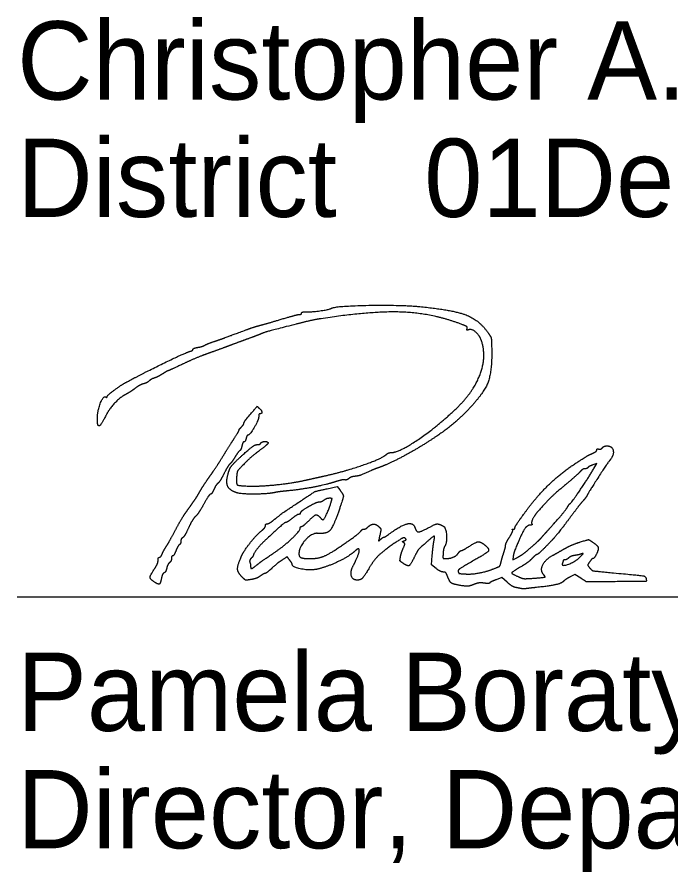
# Model space of a CAD drawing. Extents: x 0 to 34, y 0 to 22.
# Drawn here: x 24.528 to 25.697, y 7.305 to 8.834 of the extents above; entities that cross this region are included whole.
import ezdxf

# ---------------------------------------------------------------- set-up
doc = ezdxf.new("R2010")
doc.units = 0
doc.layers.add('SH_Data', color=7, linetype='Continuous')
doc.layers.add('SH_Text', color=7, linetype='Continuous')

msp = doc.modelspace()

# ---------------------------------------------------------------- linework, layer by layer
at = {"layer": 'SH_Data'}
msp.add_line((24.5279, 7.7968), (28.0279, 7.7968), dxfattribs=at)
at = {"layer": 'SH_Text'}
for points in [[(25.5597, 8.0263), (25.5651, 8.0352), (25.5577, 8.0326)], [(25.0824, 7.9901), (25.1004, 7.9942), (25.1051, 7.988)], [(25.2773, 7.8473), (25.269, 7.8536), (25.2704, 7.8707)], [(25.4153, 7.8693), (25.4143, 7.8628), (25.4229, 7.8673)], [(25.4043, 7.823), (25.3951, 7.8313), (25.3845, 7.8272)], [(25.5361, 7.83), (25.5255, 7.8368), (25.5171, 7.8323)]]:
    msp.add_lwpolyline(points, dxfattribs=at)
for points in [[(25.0898, 8.3127), (25.0966, 8.3169), (25.2136, 8.3192), (25.248, 8.3158)], [(25.033, 8.3018), (25.0351, 8.3018), (25.0368, 8.3029), (25.0368, 8.3043)], [(25.0368, 8.3043), (25.0368, 8.3056), (25.0408, 8.3066), (25.0458, 8.3065)], [(25.0458, 8.3065), (25.0554, 8.3062), (25.0864, 8.3106), (25.0898, 8.3127)], [(25.3205, 8.285), (25.2699, 8.304), (25.1619, 8.308), (25.0716, 8.2942)], [(25.248, 8.3158), (25.3072, 8.31), (25.3548, 8.2917), (25.3706, 8.2686)], [(24.9612, 8.282), (24.9665, 8.2833), (24.9839, 8.2883), (25, 8.2931)], [(25, 8.2931), (25.0161, 8.2979), (25.031, 8.3018), (25.033, 8.3018)], [(25.0716, 8.2942), (25.0623, 8.2928), (25.0424, 8.2885), (25.0272, 8.2845)], [(24.8808, 8.2535), (24.8955, 8.2586), (24.9019, 8.261), (24.9372, 8.2741)], [(24.9372, 8.2741), (24.9451, 8.2771), (24.9559, 8.2806), (24.9612, 8.282)], [(25.0272, 8.2845), (24.9762, 8.2714), (24.9719, 8.2701), (24.9612, 8.2658)], [(25.3328, 8.2764), (25.3338, 8.2789), (25.3303, 8.2813), (25.3205, 8.285)], [(25.3352, 8.2743), (25.3326, 8.2733), (25.3319, 8.274), (25.3328, 8.2764)], [(25.3586, 8.2544), (25.3553, 8.2642), (25.3409, 8.2765), (25.3352, 8.2743)], [(24.9384, 8.2573), (24.9285, 8.2537), (24.9134, 8.2481), (24.9048, 8.2449)], [(24.9612, 8.2658), (24.9585, 8.2647), (24.9483, 8.2609), (24.9384, 8.2573)], [(25.3706, 8.2686), (25.3755, 8.2614), (25.3764, 8.257), (25.3768, 8.2392)], [(24.8424, 8.2393), (24.8424, 8.2403), (24.8464, 8.242), (24.8514, 8.2429)], [(24.8514, 8.2429), (24.8563, 8.2438), (24.8615, 8.2454), (24.8628, 8.2464)], [(24.8628, 8.2464), (24.8641, 8.2473), (24.8722, 8.2506), (24.8808, 8.2535)], [(24.9048, 8.2449), (24.8962, 8.2416), (24.88, 8.2357), (24.8688, 8.2317)], [(25.3131, 8.1332), (25.344, 8.1627), (25.3679, 8.2262), (25.3586, 8.2544)], [(24.7248, 8.1814), (24.755, 8.1976), (24.8286, 8.2333), (24.837, 8.2357)], [(24.8688, 8.2317), (24.8576, 8.2278), (24.8372, 8.2192), (24.8236, 8.2127)], [(24.837, 8.2357), (24.84, 8.2366), (24.8424, 8.2382), (24.8424, 8.2393)], [(25.3768, 8.2392), (25.3775, 8.1984), (25.3614, 8.1587), (25.332, 8.1288)], [(24.8236, 8.2127), (24.8099, 8.2063), (24.7983, 8.201), (24.7977, 8.201)], [(24.7977, 8.201), (24.7971, 8.201), (24.7927, 8.1984), (24.7877, 8.1953)], [(24.6888, 8.1547), (24.6888, 8.1569), (24.7142, 8.1757), (24.7248, 8.1814)], [(24.7637, 8.1826), (24.7619, 8.1808), (24.7576, 8.1787), (24.754, 8.1778)], [(24.7729, 8.1878), (24.7697, 8.1868), (24.7655, 8.1844), (24.7637, 8.1826)], [(24.7877, 8.1953), (24.7828, 8.1922), (24.7761, 8.1888), (24.7729, 8.1878)], [(24.7392, 8.1697), (24.7346, 8.1661), (24.7274, 8.1615), (24.7233, 8.1594)], [(24.754, 8.1778), (24.7505, 8.1769), (24.7438, 8.1733), (24.7392, 8.1697)], [(24.6716, 8.1169), (24.6717, 8.1301), (24.6823, 8.1567), (24.6865, 8.1541)], [(24.6865, 8.1541), (24.6877, 8.1533), (24.6888, 8.1536), (24.6888, 8.1547)], [(24.7233, 8.1594), (24.7129, 8.1541), (24.693, 8.1332), (24.6868, 8.1211)], [(24.939, 8.1158), (24.9575, 8.1379), (24.9568, 8.1374), (24.9609, 8.134)], [(24.6868, 8.1211), (24.6801, 8.1082), (24.6748, 8.1013), (24.673, 8.1032)], [(24.9624, 8.1242), (24.9611, 8.1242), (24.96, 8.1219), (24.96, 8.1191)], [(24.9609, 8.134), (24.9652, 8.1304), (24.9661, 8.1242), (24.9624, 8.1242)], [(25.1964, 8.0546), (25.2105, 8.0546), (25.2786, 8.1005), (25.3131, 8.1332)], [(25.332, 8.1288), (25.3134, 8.1099), (25.281, 8.085), (25.2505, 8.0662)], [(24.673, 8.1032), (24.6722, 8.104), (24.6716, 8.1101), (24.6716, 8.1169)], [(24.9288, 8.1002), (24.9314, 8.1028), (24.9336, 8.1059), (24.9336, 8.1072)], [(24.9336, 8.1072), (24.9336, 8.1084), (24.936, 8.1123), (24.939, 8.1158)], [(24.96, 8.1191), (24.96, 8.1135), (24.9441, 8.0858), (24.9409, 8.0858)], [(24.916, 8.0797), (24.9216, 8.0883), (24.9256, 8.0954), (24.925, 8.0954)], [(24.925, 8.0954), (24.9245, 8.0954), (24.9261, 8.0975), (24.9288, 8.1002)], [(24.894, 8.0447), (24.9006, 8.0553), (24.9105, 8.0711), (24.916, 8.0797)], [(24.9337, 8.0738), (24.9325, 8.0738), (24.9309, 8.0705), (24.93, 8.0666)], [(24.9374, 8.0798), (24.9366, 8.0765), (24.9349, 8.0738), (24.9337, 8.0738)], [(24.9409, 8.0858), (24.9398, 8.0858), (24.9382, 8.0831), (24.9374, 8.0798)], [(24.9636, 8.0714), (24.9654, 8.0743), (24.9768, 8.0746), (24.9768, 8.0717)], [(24.9252, 8.0448), (24.9409, 8.0594), (24.9536, 8.069), (24.9576, 8.069)], [(24.93, 8.0666), (24.9291, 8.0626), (24.9274, 8.0588), (24.9261, 8.058)], [(24.9618, 8.0586), (24.9535, 8.0525), (24.941, 8.0416), (24.934, 8.0345)], [(24.9576, 8.069), (24.9601, 8.069), (24.9628, 8.07), (24.9636, 8.0714)], [(24.9768, 8.0717), (24.9768, 8.0706), (24.97, 8.0647), (24.9618, 8.0586)], [(25.2505, 8.0662), (25.2313, 8.0543), (25.1901, 8.0333), (25.176, 8.0282)], [(25.557, 8.0532), (25.5613, 8.0551), (25.5648, 8.058), (25.5648, 8.0595)], [(25.5648, 8.0595), (25.5648, 8.061), (25.5663, 8.0617), (25.5682, 8.061)], [(25.5682, 8.061), (25.5701, 8.0602), (25.5729, 8.0612), (25.5745, 8.0631)], [(25.5745, 8.0631), (25.5761, 8.065), (25.5798, 8.0666), (25.5827, 8.0666)], [(25.5827, 8.0666), (25.5921, 8.0666), (25.5959, 8.0505), (25.5885, 8.0415)], [(24.8722, 8.0117), (24.8776, 8.0192), (24.8874, 8.034), (24.894, 8.0447)], [(24.9038, 8.0102), (24.9066, 8.0232), (24.9127, 8.0332), (24.9252, 8.0448)], [(24.9176, 8.0466), (24.9142, 8.0411), (24.9101, 8.0355), (24.9084, 8.0341)], [(24.9261, 8.058), (24.9248, 8.0572), (24.921, 8.0521), (24.9176, 8.0466)], [(25.0764, 8.0126), (25.1133, 8.0208), (25.1796, 8.0437), (25.1882, 8.0512)], [(25.1882, 8.0512), (25.1903, 8.0531), (25.1939, 8.0546), (25.1964, 8.0546)], [(25.528, 8.0362), (25.5469, 8.0484), (25.5488, 8.0495), (25.557, 8.0532)], [(24.9084, 8.0341), (24.9068, 8.0328), (24.9021, 8.0252), (24.8981, 8.0172)], [(24.934, 8.0345), (24.9233, 8.0235), (24.9211, 8.0199), (24.9206, 8.0116)], [(25.176, 8.0282), (25.1714, 8.0266), (25.1643, 8.0238), (25.1603, 8.022)], [(25.4334, 7.9437), (25.4556, 7.9745), (25.5007, 8.0185), (25.528, 8.0362)], [(25.549, 8.0279), (25.5483, 8.0267), (25.5459, 8.0258), (25.5437, 8.0258)], [(25.5885, 8.0415), (25.5843, 8.0365), (25.5515, 7.9861), (25.5483, 7.9799)], [(25.5577, 8.0326), (25.5537, 8.0312), (25.5498, 8.0291), (25.549, 8.0279)], [(24.8981, 8.0172), (24.8941, 8.0092), (24.889, 8.0012), (24.8868, 7.9994)], [(25.0428, 8.0051), (25.0507, 8.0069), (25.0658, 8.0103), (25.0764, 8.0126)], [(25.1603, 8.022), (25.1433, 8.0146), (25.1384, 8.0129), (25.1318, 8.0121)], [(25.5349, 8.0204), (25.5322, 8.0174), (25.5197, 8.0063), (25.5072, 7.9958)], [(25.5169, 7.9634), (25.5197, 7.9653), (25.5479, 8.0068), (25.5597, 8.0263)], [(25.5437, 8.0258), (25.5415, 8.0258), (25.5375, 8.0233), (25.5349, 8.0204)], [(24.8555, 7.9862), (24.8593, 7.9928), (24.8669, 8.0043), (24.8722, 8.0117)], [(24.8868, 7.9994), (24.8847, 7.9976), (24.8814, 7.9925), (24.8796, 7.9881)], [(24.9192, 7.9833), (24.9087, 7.9872), (24.9016, 7.9997), (24.9038, 8.0102)], [(24.9206, 8.0116), (24.9197, 7.9982), (24.9238, 7.9953), (24.9444, 7.9947)], [(24.9444, 7.9947), (24.9636, 7.9942), (25.0215, 8.0003), (25.0428, 8.0051)], [(25.0962, 8.0022), (25.0797, 7.9969), (25.0346, 7.9884), (25.0108, 7.9861)], [(25.1142, 8.0059), (25.1125, 8.0065), (25.1044, 8.0048), (25.0962, 8.0022)], [(25.121, 8.0081), (25.1189, 8.0063), (25.1158, 8.0053), (25.1142, 8.0059)], [(25.1318, 8.0121), (25.1279, 8.0117), (25.123, 8.0099), (25.121, 8.0081)], [(24.8425, 7.9655), (24.8458, 7.9703), (24.8517, 7.9796), (24.8555, 7.9862)], [(24.8796, 7.9881), (24.8777, 7.9838), (24.8752, 7.9802), (24.8739, 7.9802)], [(24.9904, 7.9835), (24.9767, 7.9804), (24.9272, 7.9803), (24.9192, 7.9833)], [(25.0108, 7.9861), (25.0025, 7.9853), (24.9933, 7.9841), (24.9904, 7.9835)], [(25.0284, 7.9637), (25.06, 7.9847), (25.0614, 7.9854), (25.0824, 7.9901)], [(25.1051, 7.988), (25.1117, 7.9792), (25.1115, 7.9744), (25.1038, 7.9518)], [(25.5072, 7.9958), (25.4876, 7.9793), (25.4759, 7.9679), (25.4592, 7.949)], [(24.8739, 7.9802), (24.8726, 7.9802), (24.8672, 7.9723), (24.8618, 7.9626)], [(25.0765, 7.9693), (25.074, 7.9673), (25.07, 7.9658), (25.0678, 7.9658)], [(25.0864, 7.9729), (25.0835, 7.9728), (25.0791, 7.9712), (25.0765, 7.9693)], [(25.0897, 7.9664), (25.0914, 7.9721), (25.091, 7.9729), (25.0864, 7.9729)], [(25.5397, 7.9678), (25.5367, 7.9645), (25.5278, 7.9532), (25.5199, 7.9425)], [(25.5483, 7.9799), (25.5466, 7.9764), (25.5427, 7.971), (25.5397, 7.9678)], [(24.8289, 7.9463), (24.833, 7.9521), (24.8391, 7.9608), (24.8425, 7.9655)], [(24.8618, 7.9626), (24.8565, 7.9529), (24.8498, 7.9429), (24.847, 7.9404)], [(24.9892, 7.9358), (25.0029, 7.9468), (25.0009, 7.9455), (25.0284, 7.9637)], [(25.0581, 7.9626), (25.0436, 7.9547), (25.0344, 7.9483), (25.0344, 7.9463)], [(25.0678, 7.9658), (25.0656, 7.9658), (25.0612, 7.9643), (25.0581, 7.9626)], [(25.1038, 7.9518), (25.0935, 7.9219), (25.0815, 7.9088), (25.0656, 7.9102)], [(25.075, 7.9346), (25.0768, 7.9346), (25.0866, 7.9557), (25.0897, 7.9664)], [(25.4817, 7.9204), (25.497, 7.9375), (25.5106, 7.9539), (25.513, 7.9582)], [(25.513, 7.9582), (25.5142, 7.9604), (25.5159, 7.9627), (25.5169, 7.9634)], [(24.81, 7.9142), (24.8163, 7.926), (24.8248, 7.9405), (24.8289, 7.9463)], [(24.847, 7.9404), (24.8441, 7.9378), (24.8386, 7.9287), (24.8347, 7.9202)], [(25.02, 7.937), (25.015, 7.933), (25.01, 7.9298), (25.0088, 7.9297)], [(25.0317, 7.9442), (25.0303, 7.9442), (25.025, 7.9409), (25.02, 7.937)], [(25.0344, 7.9463), (25.0344, 7.9451), (25.0332, 7.9442), (25.0317, 7.9442)], [(25.0488, 7.9322), (25.0589, 7.9423), (25.0654, 7.9441), (25.0704, 7.9382)], [(25.0704, 7.9382), (25.072, 7.9362), (25.0741, 7.9346), (25.075, 7.9346)], [(25.4184, 7.9203), (25.4184, 7.9217), (25.4251, 7.9322), (25.4334, 7.9437)], [(25.4592, 7.949), (25.4533, 7.9424), (25.4471, 7.9295), (25.4485, 7.9271)], [(25.5199, 7.9425), (25.512, 7.9319), (25.5043, 7.9217), (25.5029, 7.9199)], [(24.9666, 7.9161), (24.9695, 7.9185), (24.972, 7.922), (24.972, 7.9239)], [(24.972, 7.9239), (24.972, 7.9258), (24.9735, 7.9274), (24.9754, 7.9274)], [(25.0088, 7.9297), (25.0069, 7.9297), (24.9985, 7.9225), (24.9732, 7.8992)], [(24.9754, 7.9274), (24.9772, 7.9274), (24.9834, 7.9311), (24.9892, 7.9358)], [(25.0344, 7.9194), (25.0344, 7.9212), (25.0355, 7.9226), (25.0368, 7.9226)], [(25.0368, 7.9226), (25.0381, 7.9226), (25.0435, 7.9269), (25.0488, 7.9322)], [(25.1483, 7.9178), (25.1501, 7.9178), (25.1534, 7.9195), (25.1555, 7.9217)], [(25.1555, 7.9217), (25.1605, 7.9266), (25.1705, 7.9267), (25.1754, 7.9217)], [(25.1754, 7.9217), (25.1786, 7.9186), (25.1788, 7.9161), (25.1767, 7.907)], [(25.1935, 7.9091), (25.2138, 7.9243), (25.2365, 7.9299), (25.2395, 7.9204)], [(25.2633, 7.9201), (25.2752, 7.9267), (25.2825, 7.9274), (25.2907, 7.9228)], [(25.2907, 7.9228), (25.2951, 7.9203), (25.2967, 7.8923), (25.2928, 7.8872)], [(25.4462, 7.925), (25.4399, 7.925), (25.4304, 7.9098), (25.4183, 7.8806)], [(25.4485, 7.9271), (25.4493, 7.9259), (25.4482, 7.925), (25.4462, 7.925)], [(24.7946, 7.8866), (24.7968, 7.8899), (24.8037, 7.9023), (24.81, 7.9142)], [(24.8347, 7.9202), (24.8307, 7.9116), (24.826, 7.9037), (24.8242, 7.9026)], [(24.9285, 7.8679), (24.933, 7.8783), (24.9562, 7.9078), (24.9666, 7.9161)], [(24.9883, 7.876), (25.0039, 7.8864), (25.0344, 7.9151), (25.0344, 7.9194)], [(25.0656, 7.9102), (25.0552, 7.9111), (25.032, 7.8857), (25.032, 7.8735)], [(25.1004, 7.8829), (25.119, 7.8953), (25.1414, 7.9119), (25.1431, 7.9147)], [(25.1431, 7.9147), (25.1442, 7.9164), (25.1465, 7.9178), (25.1483, 7.9178)], [(25.1767, 7.907), (25.1744, 7.8967), (25.1745, 7.8962), (25.1783, 7.8997)], [(25.1841, 7.9034), (25.1851, 7.9034), (25.1893, 7.9059), (25.1935, 7.9091)], [(25.2395, 7.9204), (25.2419, 7.9128), (25.25, 7.9127), (25.2633, 7.9201)], [(25.4086, 7.9035), (25.4125, 7.9097), (25.415, 7.9155), (25.4142, 7.9163)], [(25.4142, 7.9163), (25.4134, 7.9171), (25.414, 7.9178), (25.4156, 7.9178)], [(25.4156, 7.9178), (25.4171, 7.9178), (25.4184, 7.9189), (25.4184, 7.9203)], [(25.4661, 7.9029), (25.4692, 7.9065), (25.4762, 7.9143), (25.4817, 7.9204)], [(25.5029, 7.9199), (25.4896, 7.9034), (25.485, 7.8983), (25.4732, 7.8861)], [(24.8208, 7.8962), (24.8208, 7.8937), (24.8197, 7.8909), (24.8183, 7.8901)], [(24.8242, 7.9026), (24.8223, 7.9016), (24.8208, 7.8987), (24.8208, 7.8962)], [(24.9732, 7.8992), (24.9641, 7.8909), (24.9504, 7.8738), (24.9504, 7.8708)], [(25.202, 7.8918), (25.1823, 7.8784), (25.1651, 7.8613), (25.1568, 7.847)], [(25.1783, 7.8997), (25.1805, 7.9017), (25.1832, 7.9034), (25.1841, 7.9034)], [(25.2222, 7.9013), (25.2204, 7.9031), (25.2145, 7.9003), (25.202, 7.8918)], [(25.2194, 7.8936), (25.2172, 7.895), (25.2175, 7.8959), (25.2206, 7.8971)], [(25.2187, 7.8838), (25.2215, 7.8901), (25.2217, 7.8922), (25.2194, 7.8936)], [(25.2206, 7.8971), (25.2236, 7.8982), (25.224, 7.8995), (25.2222, 7.9013)], [(25.2633, 7.8972), (25.2474, 7.8832), (25.2437, 7.8788), (25.2382, 7.8674)], [(25.2734, 7.8956), (25.2752, 7.905), (25.2726, 7.9054), (25.2633, 7.8972)], [(25.2704, 7.8707), (25.2712, 7.8801), (25.2726, 7.8913), (25.2734, 7.8956)], [(25.336, 7.8866), (25.3489, 7.8948), (25.3565, 7.8956), (25.3642, 7.8895)], [(25.4016, 7.8887), (25.4016, 7.8905), (25.4047, 7.8972), (25.4086, 7.9035)], [(25.446, 7.8841), (25.4539, 7.8909), (25.4629, 7.8994), (25.4661, 7.9029)], [(25.506, 7.8821), (25.5139, 7.8866), (25.5271, 7.8923), (25.5353, 7.8948)], [(25.5353, 7.8948), (25.5493, 7.899), (25.5505, 7.899), (25.5564, 7.8952)], [(25.5564, 7.8952), (25.566, 7.8889), (25.5684, 7.8815), (25.5638, 7.8725)], [(24.7877, 7.874), (24.7893, 7.8776), (24.7924, 7.8833), (24.7946, 7.8866)], [(24.812, 7.8792), (24.81, 7.874), (24.8073, 7.8698), (24.8061, 7.8698)], [(24.8183, 7.8901), (24.8169, 7.8892), (24.8141, 7.8843), (24.812, 7.8792)], [(24.9568, 7.8536), (24.9643, 7.8597), (24.9696, 7.8635), (24.9883, 7.876)], [(25.0519, 7.865), (25.065, 7.865), (25.0841, 7.872), (25.1004, 7.8829)], [(25.1324, 7.8787), (25.1228, 7.8696), (25.084, 7.8508), (25.0656, 7.8463)], [(25.1294, 7.853), (25.1335, 7.8606), (25.14, 7.8769), (25.14, 7.8797)], [(25.14, 7.8797), (25.14, 7.8827), (25.136, 7.8822), (25.1324, 7.8787)], [(25.2136, 7.8682), (25.2144, 7.8723), (25.2166, 7.8794), (25.2187, 7.8838)], [(25.2928, 7.8872), (25.2916, 7.8855), (25.2903, 7.8798), (25.2899, 7.8746)], [(25.3168, 7.8745), (25.3187, 7.8772), (25.3212, 7.8794), (25.3224, 7.8794)], [(25.3224, 7.8794), (25.3236, 7.8794), (25.3297, 7.8826), (25.336, 7.8866)], [(25.3642, 7.8895), (25.3739, 7.8819), (25.367, 7.874), (25.3354, 7.8563)], [(25.3981, 7.8746), (25.4, 7.8805), (25.4016, 7.8869), (25.4016, 7.8887)], [(25.4183, 7.8806), (25.4172, 7.8779), (25.4159, 7.8728), (25.4153, 7.8693)], [(25.4229, 7.8673), (25.4277, 7.8697), (25.4381, 7.8773), (25.446, 7.8841)], [(25.4732, 7.8861), (25.4657, 7.8784), (25.4586, 7.8722), (25.4576, 7.8722)], [(25.4864, 7.8711), (25.4893, 7.8726), (25.4981, 7.8776), (25.506, 7.8821)], [(24.7742, 7.8475), (24.7774, 7.8522), (24.78, 7.8586), (24.78, 7.8617)], [(24.78, 7.8617), (24.78, 7.8648), (24.7811, 7.8674), (24.7824, 7.8674)], [(24.7824, 7.8674), (24.7838, 7.8674), (24.7862, 7.8703), (24.7877, 7.874)], [(24.804, 7.8653), (24.804, 7.8628), (24.8024, 7.8595), (24.8005, 7.8579)], [(24.8061, 7.8698), (24.8049, 7.8698), (24.804, 7.8677), (24.804, 7.8653)], [(24.9302, 7.8322), (24.9225, 7.8398), (24.9219, 7.8526), (24.9285, 7.8679)], [(24.9466, 7.8657), (24.9446, 7.8636), (24.9435, 7.8604), (24.9442, 7.8585)], [(24.9504, 7.8708), (24.9504, 7.87), (24.9487, 7.8677), (24.9466, 7.8657)], [(25.0041, 7.8638), (24.9959, 7.8584), (24.9933, 7.8564), (24.9821, 7.8464)], [(25.0154, 7.8624), (25.0109, 7.8682), (25.0108, 7.8682), (25.0041, 7.8638)], [(25.0199, 7.855), (25.0199, 7.8559), (25.0179, 7.8592), (25.0154, 7.8624)], [(25.032, 7.8735), (25.032, 7.8683), (25.0398, 7.865), (25.0519, 7.865)], [(25.2182, 7.8566), (25.2132, 7.8599), (25.2124, 7.8619), (25.2136, 7.8682)], [(25.2382, 7.8674), (25.2315, 7.8537), (25.2267, 7.8511), (25.2182, 7.8566)], [(25.2899, 7.8746), (25.2894, 7.867), (25.2901, 7.865), (25.2932, 7.865)], [(25.2932, 7.865), (25.3016, 7.865), (25.3136, 7.8698), (25.3168, 7.8745)], [(25.3933, 7.8575), (25.394, 7.8609), (25.3961, 7.8686), (25.3981, 7.8746)], [(25.449, 7.8652), (25.4454, 7.8614), (25.4373, 7.8553), (25.431, 7.8516)], [(25.4576, 7.8722), (25.4565, 7.8722), (25.4526, 7.869), (25.449, 7.8652)], [(25.4694, 7.8367), (25.4633, 7.8441), (25.4731, 7.8639), (25.4864, 7.8711)], [(25.5033, 7.8568), (25.5008, 7.8503), (25.5263, 7.8593), (25.5348, 7.8679)], [(25.5048, 7.8616), (25.5048, 7.861), (25.5041, 7.8589), (25.5033, 7.8568)], [(25.5076, 7.8626), (25.506, 7.8626), (25.5048, 7.8621), (25.5048, 7.8616)], [(25.5144, 7.8662), (25.5122, 7.8642), (25.5091, 7.8626), (25.5076, 7.8626)], [(25.5254, 7.8707), (25.5215, 7.8702), (25.5166, 7.8681), (25.5144, 7.8662)], [(25.5372, 7.8734), (25.5345, 7.8724), (25.5292, 7.8712), (25.5254, 7.8707)], [(25.5348, 7.8679), (25.5403, 7.8735), (25.5408, 7.8748), (25.5372, 7.8734)], [(25.5578, 7.865), (25.5567, 7.865), (25.554, 7.8623), (25.5519, 7.8591)], [(25.5638, 7.8725), (25.5616, 7.8683), (25.5589, 7.865), (25.5578, 7.865)], [(24.7725, 7.8238), (24.7655, 7.8286), (24.7659, 7.8354), (24.7742, 7.8475)], [(24.7955, 7.8478), (24.7946, 7.8439), (24.7925, 7.8401), (24.7908, 7.8394)], [(24.8005, 7.8579), (24.7986, 7.8563), (24.7964, 7.8518), (24.7955, 7.8478)], [(24.9442, 7.8585), (24.945, 7.8565), (24.9456, 7.8534), (24.9456, 7.8516)], [(24.9456, 7.8516), (24.9456, 7.8467), (24.949, 7.8473), (24.9568, 7.8536)], [(24.9821, 7.8464), (24.9773, 7.8421), (24.9725, 7.8386), (24.9714, 7.8386)], [(25.0656, 7.8463), (25.0527, 7.8433), (25.0201, 7.8494), (25.0199, 7.855)], [(25.1361, 7.8266), (25.1277, 7.8266), (25.1237, 7.8424), (25.1294, 7.853)], [(25.1568, 7.847), (25.1486, 7.8329), (25.1422, 7.8266), (25.1361, 7.8266)], [(25.2903, 7.841), (25.2877, 7.841), (25.2819, 7.8438), (25.2773, 7.8473)], [(25.3354, 7.8563), (25.3222, 7.8488), (25.316, 7.844), (25.3168, 7.8418)], [(25.3308, 7.8375), (25.3413, 7.8369), (25.3674, 7.8418), (25.3806, 7.8469)], [(25.3806, 7.8469), (25.3894, 7.8502), (25.3923, 7.8527), (25.3933, 7.8575)], [(25.431, 7.8516), (25.4131, 7.8412), (25.412, 7.8379), (25.425, 7.8324)], [(25.5519, 7.8591), (25.5484, 7.8538), (25.5484, 7.8529), (25.5523, 7.8482)], [(25.5523, 7.8482), (25.5559, 7.8437), (25.5609, 7.8427), (25.5948, 7.8395)], [(24.7862, 7.8302), (24.7843, 7.8205), (24.7801, 7.8185), (24.7725, 7.8238)], [(24.7908, 7.8394), (24.7891, 7.8388), (24.787, 7.8346), (24.7862, 7.8302)], [(24.9464, 7.8276), (24.9377, 7.8262), (24.9355, 7.8268), (24.9302, 7.8322)], [(24.9629, 7.8338), (24.9593, 7.8312), (24.9519, 7.8284), (24.9464, 7.8276)], [(24.9714, 7.8386), (24.9703, 7.8386), (24.9665, 7.8364), (24.9629, 7.8338)], [(25.2978, 7.8332), (25.296, 7.8383), (25.2934, 7.841), (25.2903, 7.841)], [(25.3232, 7.8166), (25.3082, 7.819), (25.3013, 7.8235), (25.2978, 7.8332)], [(25.3168, 7.8418), (25.3181, 7.8384), (25.3188, 7.8382), (25.3308, 7.8375)], [(25.425, 7.8324), (25.4318, 7.8294), (25.4383, 7.8289), (25.4518, 7.8299)], [(25.4518, 7.8299), (25.4713, 7.8315), (25.4731, 7.8322), (25.4694, 7.8367)], [(25.5171, 7.8323), (25.5125, 7.8298), (25.5072, 7.8263), (25.5054, 7.8244)], [(25.5828, 7.8236), (25.5471, 7.8232), (25.5467, 7.8232), (25.5361, 7.83)], [(25.5948, 7.8395), (25.6439, 7.835), (25.6521, 7.8334), (25.6531, 7.8287)], [(25.3443, 7.8186), (25.3373, 7.8158), (25.3318, 7.8153), (25.3232, 7.8166)], [(25.3632, 7.8211), (25.3574, 7.8219), (25.3501, 7.8209), (25.3443, 7.8186)], [(25.3733, 7.8215), (25.3729, 7.8206), (25.3683, 7.8204), (25.3632, 7.8211)], [(25.3845, 7.8272), (25.3787, 7.8249), (25.3737, 7.8224), (25.3733, 7.8215)], [(25.4189, 7.8135), (25.4159, 7.8142), (25.4093, 7.8184), (25.4043, 7.823)], [(25.5054, 7.8244), (25.5017, 7.8207), (25.4802, 7.8158), (25.4568, 7.8134)], [(25.6531, 7.8287), (25.6539, 7.8244), (25.6519, 7.8243), (25.5828, 7.8236)], [(25.4292, 7.8114), (25.4265, 7.8119), (25.4219, 7.8129), (25.4189, 7.8135)], [(25.4376, 7.8111), (25.4356, 7.8107), (25.4318, 7.8108), (25.4292, 7.8114)], [(25.4568, 7.8134), (25.4482, 7.8125), (25.4396, 7.8115), (25.4376, 7.8111)]]:
    msp.add_open_spline(points, degree=2, dxfattribs=at)

# ---------------------------------------------------------------- texts
for s, p in [('Christopher A. Hughes, P.E.', (24.5279, 8.6862)), ('District       Deputy Director', (24.5279, 8.4762)), ('              01', (24.5279, 8.4762)), ('Pamela Boratyn', (24.5279, 7.5568)), ('Director, Department of Transportation', (24.5279, 7.3468))]:
    msp.add_text(s, height=0.14, dxfattribs=at).set_placement(p)

doc.saveas('drawing.dxf')
